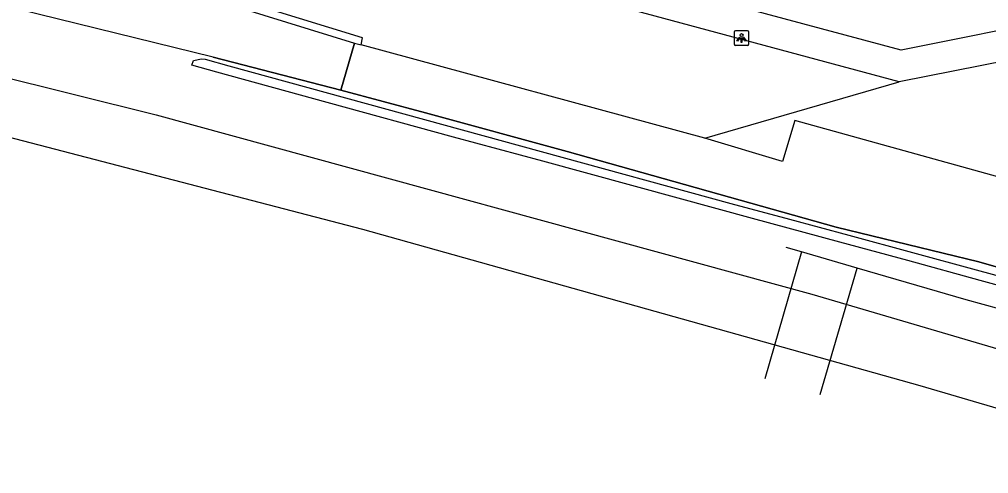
# Model space of a CAD drawing. Extents: x 162990 to 165007, y 383433 to 384336.
# Drawn here: x 163657.2 to 163723.1, y 383874.4 to 383905.3 of the extents above; entities that cross this region are included whole.
import ezdxf

# ---------------------------------------------------------------- set-up
doc = ezdxf.new("R2010")
doc.units = 0
for name, color, linetype in [('IMGEO_Geluidsscherm', 7, 'Continuous'), ('IMGEO_Grasland_overig', 7, 'Continuous'), ('IMGEO_Groenvoorziening', 7, 'Continuous'), ('IMGEO_Hek', 7, 'Continuous'), ('IMGEO_Lichtpunt', 7, 'Continuous'), ('IMGEO_Spoor', 7, 'Continuous'), ('IMGEO_Spoorbaan_gesloten', 7, 'Continuous'), ('IMGEO_Spoorbaan_halfverhard', 7, 'Continuous'), ('IMGEO_Voetpad_open', 7, 'Continuous')]:
    doc.layers.add(name, color=color, linetype=linetype)

msp = doc.modelspace()

# ---------------------------------------------------------------- linework, layer by layer
at = {"layer": 'IMGEO_Geluidsscherm'}
for points in [[(163555.79, 383937.222), (163564.646, 383935.431), (163579.692, 383931.881), (163589.465, 383929.727), (163599.072, 383927.517), (163605.168, 383926.118), (163613.02, 383923.823), (163634.587, 383917.404), (163655.721, 383911.082), (163672.29, 383906.041), (163680.003, 383903.652), (163680.457, 383903.531)], [(163670.387, 383902.701), (163679.08, 383900.453), (163684.837, 383898.91), (163694.457, 383896.281), (163712.761, 383891.135), (163722.461, 383888.771), (163728.245, 383887.121)]]:
    msp.add_lwpolyline(points, dxfattribs=at)
at = {"layer": 'IMGEO_Grasland_overig'}
for points in [[(163443.216, 383956.832), (163466.917, 383952.997), (163487.883, 383949.526), (163505.529, 383947.116), (163506.203, 383946.946), (163536.04, 383941.212), (163554.665, 383937.466), (163555.79, 383937.222), (163564.646, 383935.431), (163579.692, 383931.881), (163589.465, 383929.727), (163599.072, 383927.517), (163605.168, 383926.118), (163613.02, 383923.823), (163634.587, 383917.404), (163655.721, 383911.082), (163672.29, 383906.041), (163680.003, 383903.652)], [(163680.003, 383903.652), (163679.08, 383900.453)]]:
    msp.add_lwpolyline(points, dxfattribs=at)
at = {"layer": 'IMGEO_Groenvoorziening'}
for points in [[(163680.457, 383903.531), (163680.535, 383904.008), (163673.981, 383906.039)], [(163680.003, 383903.652), (163680.457, 383903.531)], [(163703.813, 383897.179), (163680.457, 383903.531)], [(163703.813, 383897.179), (163717.041, 383901.013)], [(163739.432, 383890.196), (163709.945, 383898.379), (163709.101, 383895.596), (163703.813, 383897.179)]]:
    msp.add_lwpolyline(points, dxfattribs=at)
at = {"layer": 'IMGEO_Hek'}
for points in [[(163679.08, 383900.453), (163680.003, 383903.652)], [(163734.569, 383882.467), (163731.008, 383883.43), (163727.376, 383884.596), (163721.587, 383886.19), (163714.179, 383888.351), (163710.406, 383889.448), (163709.349, 383889.756)]]:
    msp.add_lwpolyline(points, dxfattribs=at)
at = {"layer": 'IMGEO_Lichtpunt'}
for p, q in [((163705.822, 383904.404), (163705.822, 383903.597)), ((163705.822, 383904.404), (163705.822, 383903.597)), ((163706.724, 383904.499), (163705.916, 383904.499)), ((163706.724, 383904.499), (163705.916, 383904.499)), ((163706.818, 383903.597), (163706.818, 383904.404)), ((163706.818, 383903.597), (163706.818, 383904.404)), ((163705.916, 383903.503), (163706.724, 383903.503)), ((163705.916, 383903.503), (163706.724, 383903.503))]:
    msp.add_line(p, q, dxfattribs=at)
for points in [[(163706.196, 383904.068), (163706.235, 383904.04), (163706.047, 383903.778), (163706.009, 383903.805), (163706.196, 383904.068)], [(163706.298, 383904.02), (163706.345, 383904.02), (163706.345, 383903.698), (163706.298, 383903.698), (163706.298, 383904.02)], [(163706.408, 383904.04), (163706.446, 383904.067), (163706.633, 383903.805), (163706.594, 383903.777), (163706.408, 383904.04)]]:
    msp.add_lwpolyline(points, dxfattribs=at)
msp.add_circle((163706.321, 383904.202), 0.0994, dxfattribs=at)
for centre, start, end in [((163705.916, 383904.404), 90, 180), ((163705.916, 383904.404), 90, 180), ((163706.724, 383904.404), 0, 90), ((163706.724, 383904.404), 0, 90), ((163705.916, 383903.597), 180, 270), ((163705.916, 383903.597), 180, 270), ((163706.724, 383903.597), 270, 0), ((163706.724, 383903.597), 270, 360)]:
    msp.add_arc(centre, 0.0946, start, end, dxfattribs=at)
at = {"layer": 'IMGEO_Spoor'}
for points in [[(163406.788, 383951.295), (163449.804, 383944.242), (163475.562, 383939.774), (163497.39, 383935.84), (163520.359, 383931.509), (163562.927, 383923.076), (163586.847, 383917.802), (163610.781, 383912.411), (163632.725, 383907.213), (163666.504, 383898.782), (163711.098, 383886.583), (163738.85, 383878.416)], [(163406.172, 383947.444), (163426.36, 383944.176), (163454.357, 383939.429), (163487.109, 383933.636), (163516.741, 383928.152), (163540.189, 383923.599), (163567.806, 383917.76), (163594.146, 383912.088), (163621.774, 383905.8), (163652.078, 383898.412), (163680.538, 383891), (163718.441, 383880.353), (163738.829, 383874.363)]]:
    msp.add_lwpolyline(points, dxfattribs=at)
at = {"layer": 'IMGEO_Spoorbaan_gesloten'}
for points in [[(163714.179, 383888.351), (163710.406, 383889.448), (163707.904, 383880.814)], [(163711.663, 383879.751), (163714.179, 383888.351)]]:
    msp.add_lwpolyline(points, dxfattribs=at)
at = {"layer": 'IMGEO_Spoorbaan_halfverhard'}
for points in [[(163679.08, 383900.453), (163670.387, 383902.701), (163634.665, 383911.508), (163602.361, 383919.022), (163596.824, 383920.182), (163597.332, 383922.493), (163594.114, 383923.205), (163593.547, 383921.194), (163569.036, 383926.529)], [(163669.605, 383902.592), (163669.844, 383902.563), (163671.46, 383902.098), (163692.705, 383896.279), (163705.585, 383892.744), (163709.577, 383891.674), (163713.611, 383890.587), (163722.28, 383888.223), (163731.228, 383885.804), (163731.414, 383885.272), (163731.152, 383885.162), (163726.864, 383886.32), (163722.542, 383887.496), (163717.62, 383888.866), (163712.994, 383890.109), (163707.057, 383891.725), (163702.008, 383893.095), (163692.802, 383895.623), (163686.729, 383897.26), (163678.145, 383899.607), (163670.639, 383901.671), (163668.927, 383902.157), (163669.06, 383902.482), (163669.605, 383902.592)], [(163737.478, 383885.135), (163737.393, 383885.18), (163736.018, 383884.91), (163735.991, 383884.821), (163731.769, 383886.074), (163728.245, 383887.121), (163722.461, 383888.771), (163712.761, 383891.135), (163694.457, 383896.281), (163684.837, 383898.91), (163679.08, 383900.453)]]:
    msp.add_lwpolyline(points, dxfattribs=at)
at = {"layer": 'IMGEO_Voetpad_open'}
for points in [[(163717.041, 383901.013), (163675.505, 383912.228)], [(163744.64, 383901.053), (163728.251, 383905.398), (163717.181, 383903.179), (163692.043, 383909.923)], [(163743.749, 383899.125), (163728.178, 383903.212), (163717.041, 383901.013)]]:
    msp.add_lwpolyline(points, dxfattribs=at)

doc.saveas('drawing.dxf')
